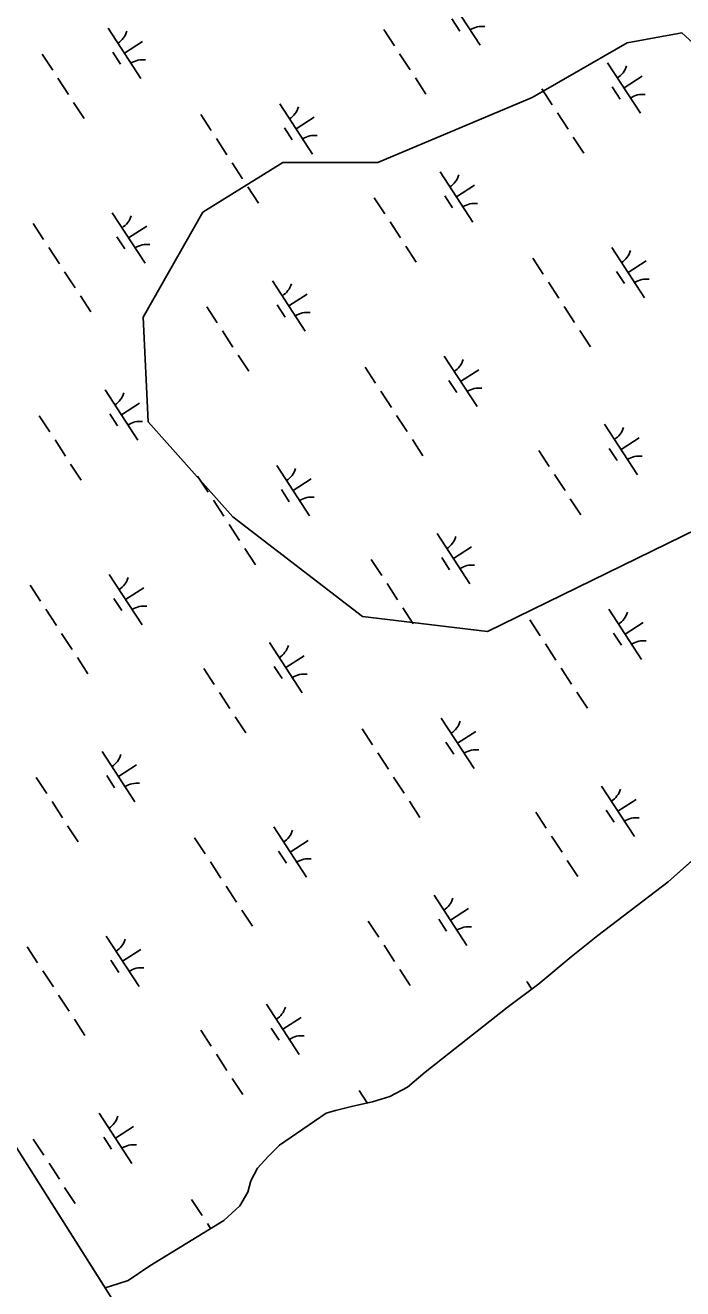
# Model space of a CAD drawing. Extents: x 3953924 to 3974542, y 193747 to 216192.
# Drawn here: x 3960845 to 3961392, y 204790 to 205842 of the extents above; entities that cross this region are included whole.
import ezdxf

# ---------------------------------------------------------------- set-up
doc = ezdxf.new("R2010")
doc.units = 0
for name, color, linetype in [('V-GRID-FRAM', 7, 'Continuous'), ('V-SITE-VEGE', 7, 'Continuous'), ('V-TOPO-SHOR', 7, 'Continuous'), ('V-WETL-SWMP', 7, 'Continuous')]:
    doc.layers.add(name, color=color, linetype=linetype)

msp = doc.modelspace()

# ---------------------------------------------------------------- linework, layer by layer
at = {"layer": 'V-GRID-FRAM'}
msp.add_lwpolyline([(3964669.3, 213787.9), (3972946, 201072.9), (3966057, 196668.5), (3957950.8, 209463.9), (3964669.3, 213787.9)], dxfattribs=at)
at = {"layer": 'V-SITE-VEGE'}
msp.add_lwpolyline([(3961474.3, 205740.2), (3961519.9, 205682), (3961528.2, 205619.7), (3961532.4, 205553.3), (3961482.6, 205490.9), (3961416.1, 205428.6), (3961229.3, 205337.2), (3961125.5, 205349.7), (3961017.6, 205432.8), (3960947, 205511.7), (3960942.8, 205598.9), (3960992.6, 205686.2), (3961059.1, 205727.7), (3961138, 205727.7), (3961266.7, 205781.7), (3961345.6, 205827.4), (3961391.2, 205835.7), (3961441, 205790)], close=True, dxfattribs=at)
at = {"layer": 'V-TOPO-SHOR'}
msp.add_lwpolyline([(3960911.3, 204790.8), (3960921.9, 204794.1), (3960930.3, 204797.1), (3960948.5, 204809.3), (3961010, 204846.9), (3961023.2, 204859), (3961029.9, 204870.4), (3961032.5, 204879.8), (3961038, 204890.6), (3961047, 204900.3), (3961056.3, 204909.5), (3961095.1, 204936.2), (3961103, 204938.5), (3961117.3, 204942), (3961133.6, 204945.8), (3961148, 204950), (3961162.7, 204957.8), (3961177.4, 204970.3), (3961245.7, 205024.3), (3961272.1, 205043.9), (3961299.1, 205066.3), (3961321.2, 205084.3), (3961379.8, 205128.9), (3961425, 205169.2)], dxfattribs=at)
at = {"layer": 'V-WETL-SWMP'}
for p, q in [((3961195.9, 205867.3), (3961223.2, 205825.4)), ((3961199.8, 205847.2), (3961206.4, 205837.1)), ((3960913.6, 205839.5), (3960940.9, 205797.6)), ((3961143.2, 205838.3), (3961151.9, 205824.9)), ((3960927.3, 205818.6), (3960942.3, 205828.4)), ((3960858.9, 205817.9), (3960867.6, 205804.5)), ((3960917.5, 205819.4), (3960924.1, 205809.4)), ((3961156.3, 205818.2), (3961165, 205804.8)), ((3961329.3, 205810.7), (3961356.6, 205768.8)), ((3960871.9, 205797.8), (3960880.7, 205784.3)), ((3961169.4, 205798.1), (3961178.1, 205784.6)), ((3961333.2, 205790.6), (3961339.8, 205780.5)), ((3961343, 205789.8), (3961358.1, 205799.6)), ((3961274.6, 205789), (3961283.3, 205775.6)), ((3960885, 205777.6), (3960893.8, 205764.2)), ((3961056.5, 205776.6), (3961083.8, 205734.7)), ((3960990.7, 205767.7), (3960999.4, 205754.2)), ((3961070.1, 205755.6), (3961085.2, 205765.5)), ((3961287.7, 205768.9), (3961296.4, 205755.5)), ((3961060.4, 205756.5), (3961066.9, 205746.4)), ((3961300.8, 205748.8), (3961309.5, 205735.4)), ((3961003.8, 205747.5), (3961012.5, 205734.1)), ((3961016.9, 205727.4), (3961025.6, 205714)), ((3961189.9, 205720), (3961217.2, 205678.1)), ((3961030, 205707.3), (3961038.7, 205693.9)), ((3961203.6, 205699), (3961218.6, 205708.8)), ((3961135.2, 205698.3), (3961143.9, 205684.9)), ((3961193.8, 205699.8), (3961200.4, 205689.8)), ((3960917.1, 205685.8), (3960944.4, 205643.9)), ((3960851.3, 205676.9), (3960860, 205663.5)), ((3960930.7, 205664.9), (3960945.8, 205674.7)), ((3961148.3, 205678.2), (3961157, 205664.8)), ((3960921, 205665.7), (3960927.5, 205655.7)), ((3960864.4, 205656.8), (3960873.1, 205643.4)), ((3961161.4, 205658.1), (3961170.1, 205644.7)), ((3961332.8, 205657), (3961360.1, 205615.1)), ((3961267, 205648.1), (3961275.7, 205634.7)), ((3961346.5, 205636.1), (3961361.5, 205645.9)), ((3960877.5, 205636.7), (3960886.2, 205623.3)), ((3961336.7, 205636.9), (3961343.3, 205626.8)), ((3961050.5, 205629.2), (3961077.8, 205587.3)), ((3961280.1, 205628), (3961288.8, 205614.6)), ((3960890.6, 205616.6), (3960899.3, 205603.2)), ((3961064.2, 205608.3), (3961079.2, 205618.1)), ((3960995.8, 205607.5), (3961004.5, 205594.1)), ((3961054.4, 205609.1), (3961061, 205599)), ((3961293.2, 205607.9), (3961301.9, 205594.4)), ((3961008.9, 205587.4), (3961017.6, 205574)), ((3961306.3, 205587.7), (3961315, 205574.3)), ((3960911.3, 204790.8), (3960420, 205566.4)), ((3961021.9, 205567.3), (3961030.7, 205553.9)), ((3961193.4, 205566.3), (3961220.7, 205524.4)), ((3961127.6, 205557.3), (3961136.3, 205543.9)), ((3961207, 205545.3), (3961222.1, 205555.1)), ((3960911.1, 205538.5), (3960938.4, 205496.6)), ((3961197.3, 205546.1), (3961203.9, 205536.1)), ((3960924.8, 205517.5), (3960939.8, 205527.4)), ((3961140.7, 205537.2), (3961149.4, 205523.8)), ((3960856.4, 205516.8), (3960865.1, 205503.4)), ((3960915, 205518.3), (3960921.6, 205508.3)), ((3961153.8, 205517.1), (3961162.5, 205503.7)), ((3961326.8, 205509.7), (3961354.1, 205467.7)), ((3960869.5, 205496.7), (3960878.2, 205483.3)), ((3961166.9, 205497), (3961175.6, 205483.6)), ((3961340.5, 205488.7), (3961355.6, 205498.5)), ((3961272.1, 205488), (3961280.8, 205474.6)), ((3961330.7, 205489.5), (3961337.3, 205479.5)), ((3960882.5, 205476.6), (3960891.3, 205463.2)), ((3961054, 205475.5), (3961081.3, 205433.6)), ((3960988.2, 205466.6), (3960996.9, 205453.2)), ((3961067.6, 205454.6), (3961082.7, 205464.4)), ((3961285.2, 205467.9), (3961293.9, 205454.5)), ((3961057.9, 205455.4), (3961064.4, 205445.3)), ((3961001.3, 205446.5), (3961010, 205433.1)), ((3961298.3, 205447.7), (3961307, 205434.3)), ((3961014.4, 205426.4), (3961023.1, 205413)), ((3961187.4, 205418.9), (3961214.7, 205377)), ((3961027.5, 205406.2), (3961036.2, 205392.8)), ((3961201.1, 205398), (3961216.1, 205407.8)), ((3961132.7, 205397.2), (3961141.4, 205383.8)), ((3961191.3, 205398.8), (3961197.9, 205388.7)), ((3960914.6, 205384.8), (3960941.9, 205342.9)), ((3960848.8, 205375.8), (3960857.5, 205362.4)), ((3960928.2, 205363.8), (3960943.3, 205373.6)), ((3961145.8, 205377.1), (3961154.5, 205363.7)), ((3960918.5, 205364.6), (3960925, 205354.6)), ((3960861.9, 205355.7), (3960870.6, 205342.3)), ((3961158.9, 205357), (3961167.6, 205343.6)), ((3961330.3, 205355.9), (3961357.6, 205314)), ((3961264.5, 205347), (3961273.2, 205333.6)), ((3961344, 205335), (3961359, 205344.8)), ((3960875, 205335.6), (3960883.7, 205322.2)), ((3961048, 205328.2), (3961075.3, 205286.3)), ((3961334.2, 205335.8), (3961340.8, 205325.8)), ((3961061.7, 205307.2), (3961076.7, 205317)), ((3961277.6, 205326.9), (3961286.3, 205313.5)), ((3960888.1, 205315.5), (3960896.8, 205302.1)), ((3960993.3, 205306.5), (3961002, 205293.1)), ((3961051.9, 205308), (3961058.5, 205298)), ((3961290.7, 205306.8), (3961299.4, 205293.4)), ((3961006.4, 205286.4), (3961015.1, 205273)), ((3961303.8, 205286.7), (3961312.5, 205273.3)), ((3961019.5, 205266.3), (3961028.2, 205252.8)), ((3961190.9, 205265.2), (3961218.2, 205223.3)), ((3961125.1, 205256.3), (3961133.8, 205242.9)), ((3961204.5, 205244.3), (3961219.6, 205254.1)), ((3961194.8, 205245.1), (3961201.4, 205235)), ((3960908.6, 205237.4), (3960935.9, 205195.5)), ((3961138.2, 205236.2), (3961146.9, 205222.7)), ((3960922.3, 205216.5), (3960937.3, 205226.3)), ((3960853.9, 205215.7), (3960862.6, 205202.3)), ((3960912.5, 205217.3), (3960919.1, 205207.2)), ((3961151.3, 205216), (3961160, 205202.6)), ((3961324.3, 205208.6), (3961351.6, 205166.7)), ((3960867, 205195.6), (3960875.7, 205182.2)), ((3961164.4, 205195.9), (3961173.1, 205182.5)), ((3961338, 205187.6), (3961353.1, 205197.5)), ((3961269.6, 205186.9), (3961278.3, 205173.5)), ((3961328.2, 205188.5), (3961334.8, 205178.4)), ((3960880, 205175.5), (3960888.8, 205162.1)), ((3961051.5, 205174.5), (3961078.8, 205132.6)), ((3960985.7, 205165.5), (3960994.4, 205152.1)), ((3961065.1, 205153.5), (3961080.2, 205163.3)), ((3961282.7, 205166.8), (3961291.4, 205153.4)), ((3961425, 205169.2), (3961379.8, 205128.9)), ((3961055.4, 205154.3), (3961062, 205144.3)), ((3960998.8, 205145.4), (3961007.5, 205132)), ((3961295.8, 205146.7), (3961304.5, 205133.3)), ((3961379.8, 205128.9), (3961321.2, 205084.3)), ((3961011.9, 205125.3), (3961020.6, 205111.9)), ((3961184.9, 205117.8), (3961212.2, 205075.9)), ((3961198.6, 205096.9), (3961213.7, 205106.7)), ((3961025, 205105.2), (3961033.7, 205091.8)), ((3961130.2, 205096.2), (3961138.9, 205082.8)), ((3961188.8, 205097.7), (3961195.4, 205087.7)), ((3960912.1, 205083.7), (3960939.4, 205041.8)), ((3961143.3, 205076.1), (3961152, 205062.6)), ((3961321.2, 205084.3), (3961299.1, 205066.3)), ((3960846.3, 205074.8), (3960855, 205061.4)), ((3960925.7, 205062.8), (3960940.8, 205072.6)), ((3961299.1, 205066.3), (3961272.1, 205043.9)), ((3960859.4, 205054.7), (3960868.1, 205041.3)), ((3960916, 205063.6), (3960922.5, 205053.5)), ((3961156.4, 205055.9), (3961165.1, 205042.5)), ((3961272.1, 205043.9), (3961245.7, 205024.3)), ((3961262, 205046), (3961266.2, 205039.5)), ((3960872.5, 205034.6), (3960881.2, 205021.1)), ((3961045.5, 205027.1), (3961072.8, 204985.2)), ((3961245.7, 205024.3), (3961177.4, 204970.3)), ((3960885.6, 205014.4), (3960894.3, 205001)), ((3961059.2, 205006.1), (3961074.2, 205016)), ((3960990.8, 205005.4), (3960999.5, 204992)), ((3961049.4, 205007), (3961056, 204996.9)), ((3961003.9, 204985.3), (3961012.6, 204971.9)), ((3961177.4, 204970.3), (3961162.7, 204957.8)), ((3961017, 204965.2), (3961025.7, 204951.8)), ((3961122.6, 204955.2), (3961129.3, 204944.8)), ((3961148, 204950), (3961133.6, 204945.8)), ((3961162.7, 204957.8), (3961148, 204950)), ((3961103, 204938.5), (3961095.1, 204936.2)), ((3961117.3, 204942), (3961103, 204938.5)), ((3961133.6, 204945.8), (3961117.3, 204942)), ((3960906.1, 204936.4), (3960933.4, 204894.4)), ((3961095.1, 204936.2), (3961056.3, 204909.5)), ((3960919.8, 204915.4), (3960934.8, 204925.2)), ((3960851.4, 204914.7), (3960860.1, 204901.3)), ((3960910, 204916.2), (3960916.6, 204906.2)), ((3961056.3, 204909.5), (3961047, 204900.3)), ((3961047, 204900.3), (3961038, 204890.6)), ((3960864.5, 204894.6), (3960873.2, 204881.2)), ((3961038, 204890.6), (3961032.5, 204879.8)), ((3961032.5, 204879.8), (3961029.9, 204870.4)), ((3960877.5, 204874.4), (3960886.3, 204861)), ((3961029.9, 204870.4), (3961023.2, 204859)), ((3960983.2, 204864.5), (3960991.9, 204851.1)), ((3961023.2, 204859), (3961010, 204846.9)), ((3961010, 204846.9), (3960948.5, 204809.3)), ((3960996.3, 204844.3), (3960999, 204840.2)), ((3960948.5, 204809.3), (3960930.3, 204797.1)), ((3960921.9, 204794.1), (3960911.3, 204790.8)), ((3960930.3, 204797.1), (3960921.9, 204794.1))]:
    msp.add_line(p, q, dxfattribs=at)
for centre, start, end in [((3960912.4, 205841.9), 302.2901, 343.8338), ((3961224.8, 205823.4), 82.2901, 123.8337), ((3960942.5, 205795.6), 82.2901, 123.8337), ((3961328.1, 205813), 302.2901, 343.8338), ((3961358.2, 205766.7), 82.2901, 123.8337), ((3961055.3, 205778.9), 302.2901, 343.8338), ((3961085.4, 205732.6), 82.2901, 123.8337), ((3961188.7, 205722.3), 302.2901, 343.8338), ((3961218.8, 205676), 82.2901, 123.8337), ((3960915.9, 205688.2), 302.2901, 343.8338), ((3960946, 205641.9), 82.2901, 123.8337), ((3961331.6, 205659.3), 302.2901, 343.8338), ((3961049.3, 205631.6), 302.2901, 343.8338), ((3961361.7, 205613), 82.2901, 123.8337), ((3961079.4, 205585.3), 82.2901, 123.8337), ((3961192.2, 205568.6), 302.2901, 343.8338), ((3961222.3, 205522.3), 82.2901, 123.8337), ((3960909.9, 205540.8), 302.2901, 343.8338), ((3960940, 205494.5), 82.2901, 123.8337), ((3961325.6, 205512), 302.2901, 343.8338), ((3961355.7, 205465.7), 82.2901, 123.8337), ((3961052.8, 205477.8), 302.2901, 343.8338), ((3961082.9, 205431.6), 82.2901, 123.8337), ((3961186.2, 205421.2), 302.2901, 343.8338), ((3961216.3, 205374.9), 82.2901, 123.8337), ((3960913.4, 205387.1), 302.2901, 343.8338), ((3960943.5, 205340.8), 82.2901, 123.8337), ((3961329.1, 205358.3), 302.2901, 343.8338), ((3961359.2, 205312), 82.2901, 123.8337), ((3961046.8, 205330.5), 302.2901, 343.8338), ((3961076.9, 205284.2), 82.2901, 123.8337), ((3961189.7, 205267.5), 302.2901, 343.8338), ((3960907.4, 205239.7), 302.2901, 343.8338), ((3961219.8, 205221.2), 82.2901, 123.8337), ((3960937.5, 205193.4), 82.2901, 123.8337), ((3961323.1, 205210.9), 302.2901, 343.8338), ((3961353.2, 205164.6), 82.2901, 123.8337), ((3961050.3, 205176.8), 302.2901, 343.8338), ((3961080.4, 205130.5), 82.2901, 123.8337), ((3961183.7, 205120.2), 302.2901, 343.8338), ((3961213.8, 205073.9), 82.2901, 123.8337), ((3960910.9, 205086), 302.2901, 343.8338), ((3960941, 205039.7), 82.2901, 123.8337), ((3961044.3, 205029.4), 302.2901, 343.8338), ((3961074.4, 204983.1), 82.2901, 123.8337), ((3960904.9, 204938.7), 302.2901, 343.8338), ((3960935, 204892.4), 82.2901, 123.8337)]:
    msp.add_arc(centre, 17.6, start, end, dxfattribs=at)

doc.saveas('drawing.dxf')
